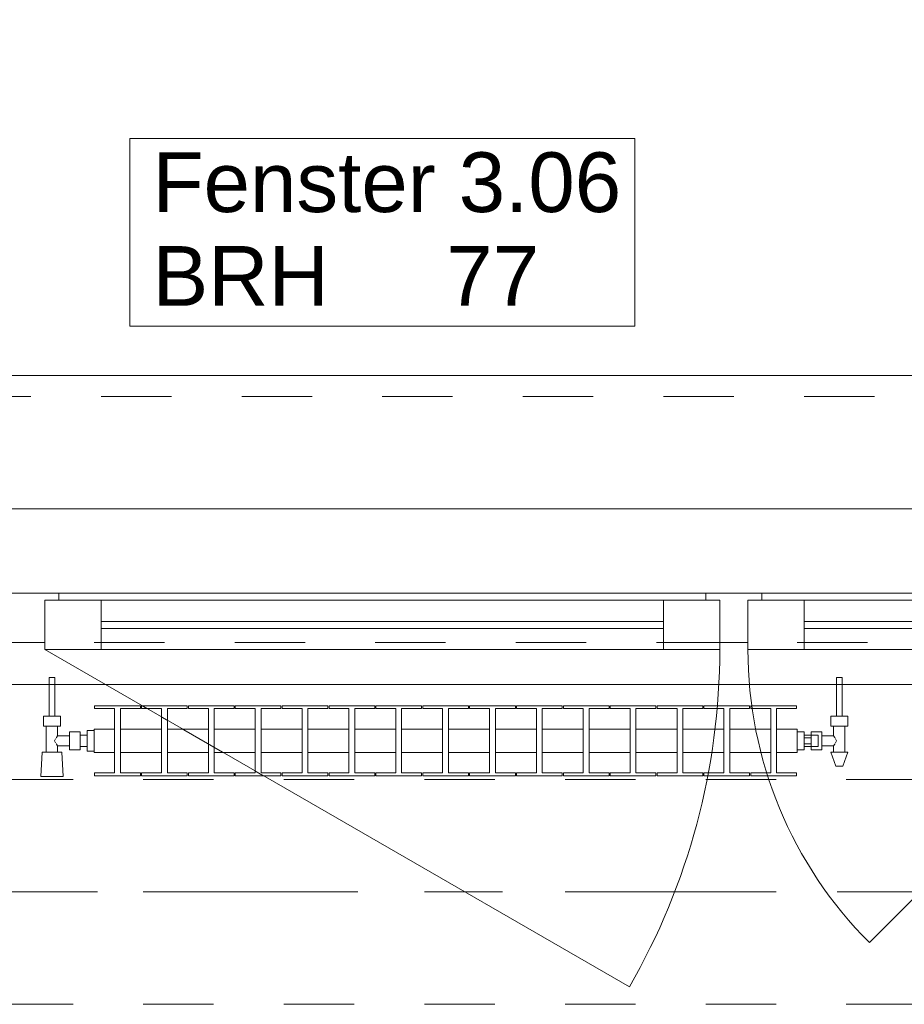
# Model space of a CAD drawing. Header units: metres. Extents: x -4 to 99, y -11 to 17.
# Tile 535 of 656: x 41.4 to 42.66, y 12.99 to 14.39. Entities that reach past the tile are written whole.
import ezdxf

# ---------------------------------------------------------------- set-up
doc = ezdxf.new("R2010")
doc.units = ezdxf.units.M
doc.header["$MEASUREMENT"] = 0
for name, pattern in [('Achse', [0.2, 0.1, -0.05, 0, -0.05]), ('Strichlinie doppelt', [0.546806, 0.264583, -0.105833, 0.070556, -0.105833]), ('Strichlinie eng', [0.115, 0.075, -0.04]), ('Untersicht', [0.1, 0.075, -0.025]), ('Wipeout_Contour', [1, 0, -1])]:
    doc.linetypes.add(name, pattern=pattern)
for name, color, linetype in [('152 - Bemaßung_ Beschriftung.Ausbau', 7, 'Continuous'), ('451 - Universal.Achsen Raster', 7, 'Continuous'), ('603 - Struktur.Bodenplatte_ Decke Roh', 7, 'Continuous'), ('604 - Struktur.Wand Aussen', 7, 'Continuous'), ('608 - Struktur.Träger', 7, 'Continuous'), ('650 - Abdeckung.Fußboden Aufbau', 7, 'Continuous'), ('801 - HKLSE.Heizung_ Klima_ Lüftung', 7, 'Continuous'), ('Neubau_653 - Abdeckung.TB Verkofferung', 7, 'Continuous')]:
    doc.layers.add(name, color=color, linetype=linetype)
doc.styles.add('ERSTELLTER_STIL_2', font='txt')
doc.dimstyles.new('ERSTELLTER_STIL__2', dxfattribs={"dimtxt": 0.1, "dimasz": 0.0532, "dimexe": 0.18, "dimexo": 0.0625, "dimgap": 0, "dimtad": 1, "dimtih": 1, "dimtoh": 1, "dimzin": 0, "dimdsep": 46, "dimtxsty": 'ERSTELLTER_STIL_2', "dimblk": 'ARROWHEAD_2', "dimblk1": 'ARROWHEAD_2', "dimblk2": 'ARROWHEAD_2', "dimcen": 0.09, "dimse1": 1, "dimse2": 1, "dimclrd": 7, "dimclre": 7, "dimclrt": 7, "dimazin": 0, "dimtfac": 1, "dimtdec": 4, "dimtmove": 0, "dimatfit": 3, "dimfxl": 1, "dimtolj": 1, "dimtzin": 0, "dimarcsym": 0})

# ---------------------------------------------------------------- blocks, each defined once
blk = doc.blocks.new('*D250')
at = {"layer": '152 - Bemaßung_ Beschriftung.Ausbau', "color": 7, "linetype": 'Continuous', "lineweight": 5}
for p, q in [((40.72, 14.8025), (40.72, 14.9075)), ((43.12, 14.8025), (43.12, 14.9075)), ((40.7402, 14.89), (40.6998, 14.82)), ((43.1402, 14.89), (43.0998, 14.82)), ((40.72, 14.855), (43.12, 14.855))]:
    blk.add_line(p, q, dxfattribs=at)
at = {"layer": '152 - Bemaßung_ Beschriftung.Ausbau', "color": 7, "lineweight": 5, "char_height": 0.1, "attachment_point": 7, "style": 'ERSTELLTER_STIL_2'}
for s, insert in [('\\A1;{\\pql;\\fArial|b0|i0|c0|p38;2,40}', (41.787, 14.875)), ('\\A1;{\\pql;\\fArial|b0|i0|c0|p38;2,01}', (41.787, 14.735))]:
    blk.add_mtext(s, dxfattribs=dict(at, insert=insert))
blk = doc.blocks.new('ARROWHEAD_2')
at = {"color": 0, "linetype": 'Continuous', "lineweight": 0}
for p, q in [((-0.378, -0.655), (0.378, 0.655)), ((0, 0), (-1, 0))]:
    blk.add_line(p, q, dxfattribs=at)
blk = doc.blocks.new('*D283')
at = {"layer": '152 - Bemaßung_ Beschriftung.Ausbau', "color": 7, "linetype": 'Continuous', "lineweight": 5}
for p, q in [((40.21, 15.3025), (40.21, 15.4075)), ((43.66, 15.3025), (43.66, 15.4075)), ((40.2302, 15.39), (40.1898, 15.32)), ((43.6802, 15.39), (43.6398, 15.32)), ((40.21, 15.355), (43.66, 15.355))]:
    blk.add_line(p, q, dxfattribs=at)
at = {"layer": '152 - Bemaßung_ Beschriftung.Ausbau', "color": 7, "lineweight": 5, "char_height": 0.1, "attachment_point": 7, "style": 'ERSTELLTER_STIL_2'}
for s, insert in [('\\A1;{\\pql;\\fArial|b0|i0|c0|p38;3,45}', (41.7261, 15.375)), ('\\A1;{\\pql;\\fArial|b0|i0|c0|p38;15}', (43.488, 15.375))]:
    blk.add_mtext(s, dxfattribs=dict(at, insert=insert))
blk = doc.blocks.new('*D322')
at = {"layer": '152 - Bemaßung_ Beschriftung.Ausbau', "color": 7, "linetype": 'Continuous', "lineweight": 5}
for p, q in [((40.28, 15.8025), (40.28, 15.9075)), ((43.58, 15.8025), (43.58, 15.9075)), ((40.3002, 15.89), (40.2598, 15.82)), ((43.6002, 15.89), (43.5598, 15.82)), ((40.28, 15.855), (43.58, 15.855))]:
    blk.add_line(p, q, dxfattribs=at)
at = {"layer": '152 - Bemaßung_ Beschriftung.Ausbau', "color": 7, "lineweight": 5, "insert": (41.797, 15.875), "char_height": 0.1, "attachment_point": 7, "style": 'ERSTELLTER_STIL_2'}
blk.add_mtext('\\A1;{\\pql;\\fArial|b0|i0|c0|p38;3,30}', dxfattribs=at)

msp = doc.modelspace()

# ---------------------------------------------------------------- linework, layer by layer
at = {"layer": '451 - Universal.Achsen Raster', "color": 160, "linetype": 'Strichlinie doppelt', "lineweight": 9, "true_color": 0x3232ff}
msp.add_line((64.935, 13.15), (-3.175, 13.15), dxfattribs=at)
at = {"layer": '603 - Struktur.Bodenplatte_ Decke Roh', "color": 7, "linetype": 'Continuous', "lineweight": 18, "flags": 128}
msp.add_lwpolyline([(62.275, 0.005), (62.275, 13.695), (50.78, 13.695), (50.78, 13.455), (50.78, 13), (50.84, 13), (50.84, 8.585), (49.03, 8.585), (49.03, 8.725), (47.41, 8.725), (47.41, 13), (47.48, 13), (47.48, 13.455), (47.48, 13.695), (14.78, 13.695)], dxfattribs=at)
at = {"layer": '604 - Struktur.Wand Aussen', "color": 7, "linetype": 'Continuous', "lineweight": 9}
for p, q in [((43.02, 13.885), (40.82, 13.885)), ((43.03, 13.495), (42.6128, 13.0778))]:
    msp.add_line(p, q, dxfattribs=at)
at = {"layer": '604 - Struktur.Wand Aussen', "color": 7, "linetype": 'Strichlinie eng', "lineweight": 9}
msp.add_line((43.02, 13.855), (40.82, 13.855), dxfattribs=at)
at = {"layer": '604 - Struktur.Wand Aussen', "color": 7, "linetype": 'Continuous', "lineweight": 13}
for p, q in [((41.38, 13.575), (41.42, 13.575)), ((41.42, 13.575), (41.46, 13.575)), ((41.46, 13.565), (41.44, 13.565)), ((41.44, 13.565), (41.44, 13.505)), ((41.44, 13.495), (41.44, 13.565)), ((41.44, 13.565), (41.52, 13.565)), ((41.46, 13.575), (42.38, 13.575)), ((41.46, 13.575), (41.46, 13.565)), ((41.52, 13.565), (42.32, 13.565)), ((41.52, 13.565), (41.52, 13.495)), ((42.32, 13.495), (42.32, 13.565)), ((42.32, 13.565), (42.4, 13.565)), ((42.38, 13.565), (42.38, 13.575)), ((42.38, 13.575), (42.42, 13.575)), ((42.4, 13.565), (42.38, 13.565)), ((42.4, 13.505), (42.4, 13.565)), ((42.4, 13.565), (42.4, 13.495)), ((42.42, 13.575), (42.46, 13.575)), ((42.46, 13.565), (42.44, 13.565)), ((42.44, 13.565), (42.44, 13.505)), ((42.44, 13.495), (42.44, 13.565)), ((42.44, 13.565), (42.52, 13.565)), ((42.46, 13.575), (43.01, 13.575)), ((42.46, 13.575), (42.46, 13.565)), ((42.52, 13.565), (42.95, 13.565)), ((42.52, 13.565), (42.52, 13.495)), ((41.52, 13.535), (42.32, 13.535)), ((42.32, 13.525), (41.52, 13.525)), ((42.52, 13.535), (42.95, 13.535)), ((42.95, 13.525), (42.52, 13.525)), ((41.42, 13.505), (41.4, 13.505)), ((41.44, 13.505), (41.42, 13.505)), ((41.52, 13.495), (41.44, 13.495)), ((42.32, 13.495), (41.52, 13.495)), ((42.4, 13.495), (42.32, 13.495)), ((42.42, 13.505), (42.4, 13.505)), ((42.44, 13.505), (42.42, 13.505)), ((42.52, 13.495), (42.44, 13.495)), ((42.95, 13.495), (42.52, 13.495))]:
    msp.add_line(p, q, dxfattribs=at)
at = {"layer": '604 - Struktur.Wand Aussen', "color": 7, "linetype": 'Continuous', "lineweight": 9, "flags": 128}
msp.add_lwpolyline([(41.5606, 13.955), (42.2794, 13.955), (42.2794, 14.0886), (42.2794, 14.2221), (41.5606, 14.2221), (41.5606, 14.0886)], close=True, dxfattribs=at)
at = {"layer": '608 - Struktur.Träger', "color": 7, "linetype": 'Achse', "lineweight": 9}
msp.add_line((14.78, 13.15), (47.48, 13.15), dxfattribs=at)
at = {"layer": '608 - Struktur.Träger', "color": 7, "linetype": 'Untersicht', "lineweight": 13}
msp.add_line((14.78, 12.99), (47.48, 12.99), dxfattribs=at)
at = {"layer": '650 - Abdeckung.Fußboden Aufbau', "color": 7, "linetype": 'Continuous', "lineweight": 13, "flags": 128}
msp.add_lwpolyline([(43.66, 8.2205), (43.66, 8.51), (43.66, 12.99), (43.57, 12.99), (43.57, 13.445), (40.29, 13.445), (40.29, 12.99), (40.21, 12.99), (40.21, 8.51)], dxfattribs=at)
at = {"layer": 'Neubau_653 - Abdeckung.TB Verkofferung', "color": 1, "linetype": 'Untersicht', "lineweight": 9}
msp.add_line((15.11, 13.505), (47.24, 13.505), dxfattribs=at)

# ---------------------------------------------------------------- texts
at = {"layer": '604 - Struktur.Wand Aussen', "color": 7, "lineweight": 9, "char_height": 0.085, "style": 'ERSTELLTER_STIL_2'}
for s, insert, attachment_point in [('\\A1;{\\pql;\\pt0;\\fArial|b0|i0|c0|p38;Fenster 3.06}', (41.5932, 14.1163), 7), ('\\A1;{\\pql;\\pt0;\\fArial|b0|i0|c0|p38;}', (42.1399, 14.0886), 1), ('\\A1;{\\pql;\\pt0;\\fArial|b0|i0|c0|p38;BRH}', (41.5932, 14.0691), 1), ('\\A1;{\\pql;\\pt0,0.05;\\fArial|b0|i0|c0|p38;77\\fArial|b0|i0|c0|p38;\\A1{\\H.66x;\\S^  ;}\\fArial|b0|i0|c0|p38;\\fArial|b0|i0|c0|p38;\\A1{\\H.66x;\\S^  ;}}', (42.0109, 14.0691), 1)]:
    msp.add_mtext(s, dxfattribs=dict(at, insert=insert, attachment_point=attachment_point))

# ---------------------------------------------------------------- dimensions: what is measured, and where the dimension line sits
at = {"layer": '152 - Bemaßung_ Beschriftung.Ausbau', "color": 7, "linetype": 'Continuous', "lineweight": 5}
dim = msp.add_linear_dim(base=(43.12, 14.855), p1=(40.72, 13.575), p2=(43.12, 13.575), dimstyle='ERSTELLTER_STIL__2', dxfattribs=at)
dim.commit()
dim.dimension.update_dxf_attribs({"geometry": '*D250', "text_midpoint": (41.9169, 14.925), "dimtype": 160})

# ---------------------------------------------------------------- next in the draw order: wipeouts: each hides what was drawn before it
at = {"color": 254, "linetype": 'Wipeout_Contour', "lineweight": 0, "ltscale": 10757.18571}
msp.add_wipeout([(41.51, 13.3817), (41.51, 13.3483), (41.5392, 13.3483), (41.5392, 13.3192), (41.5108, 13.3192), (41.5108, 13.315), (41.5758, 13.315), (41.5758, 13.3192), (41.5475, 13.3192), (41.5475, 13.3483), (41.6058, 13.3483), (41.6058, 13.3192), (41.5775, 13.3192), (41.5775, 13.315), (41.6425, 13.315), (41.6425, 13.3192), (41.6142, 13.3192), (41.6142, 13.3483), (41.6725, 13.3483), (41.6725, 13.3192), (41.6442, 13.3192), (41.6442, 13.315), (41.7092, 13.315), (41.7092, 13.3192), (41.6808, 13.3192), (41.6808, 13.3483), (41.7392, 13.3483), (41.7392, 13.3192), (41.7108, 13.3192), (41.7108, 13.315), (41.7758, 13.315), (41.7758, 13.3192), (41.7475, 13.3192), (41.7475, 13.3483), (41.8058, 13.3483), (41.8058, 13.3192), (41.7775, 13.3192), (41.7775, 13.315), (41.8425, 13.315), (41.8425, 13.3192), (41.8142, 13.3192), (41.8142, 13.3483), (41.8725, 13.3483), (41.8725, 13.3192), (41.8442, 13.3192), (41.8442, 13.315), (41.9092, 13.315), (41.9092, 13.3192), (41.8808, 13.3192), (41.8808, 13.3483), (41.9392, 13.3483), (41.9392, 13.3192), (41.9108, 13.3192), (41.9108, 13.315), (41.9758, 13.315), (41.9758, 13.3192), (41.9475, 13.3192), (41.9475, 13.3483), (42.0058, 13.3483), (42.0058, 13.3192), (41.9775, 13.3192), (41.9775, 13.315), (42.0425, 13.315), (42.0425, 13.3192), (42.0142, 13.3192), (42.0142, 13.3483), (42.0725, 13.3483), (42.0725, 13.3192), (42.0442, 13.3192), (42.0442, 13.315), (42.1092, 13.315), (42.1092, 13.3192), (42.0808, 13.3192), (42.0808, 13.3483), (42.1392, 13.3483), (42.1392, 13.3192), (42.1108, 13.3192), (42.1108, 13.315), (42.1758, 13.315), (42.1758, 13.3192), (42.1475, 13.3192), (42.1475, 13.3483), (42.2058, 13.3483), (42.2058, 13.3192), (42.1775, 13.3192), (42.1775, 13.315), (42.2425, 13.315), (42.2425, 13.3192), (42.2142, 13.3192), (42.2142, 13.3483), (42.2725, 13.3483), (42.2725, 13.3192), (42.2442, 13.3192), (42.2442, 13.315), (42.3092, 13.315), (42.3092, 13.3192), (42.2808, 13.3192), (42.2808, 13.3483), (42.3392, 13.3483), (42.3392, 13.3192), (42.3108, 13.3192), (42.3108, 13.315), (42.3758, 13.315), (42.3758, 13.3192), (42.3475, 13.3192), (42.3475, 13.3483), (42.4058, 13.3483), (42.4058, 13.3192), (42.3775, 13.3192), (42.3775, 13.315), (42.4425, 13.315), (42.4425, 13.3192), (42.4142, 13.3192), (42.4142, 13.3483), (42.4725, 13.3483), (42.4725, 13.3192), (42.4442, 13.3192), (42.4442, 13.315), (42.5092, 13.315), (42.5092, 13.3192), (42.4808, 13.3192), (42.4808, 13.3483), (42.51, 13.3483), (42.51, 13.3817), (42.4808, 13.3817), (42.4808, 13.4108), (42.5092, 13.4108), (42.5092, 13.415), (42.4442, 13.415), (42.4442, 13.4108), (42.4725, 13.4108), (42.4725, 13.3817), (42.4142, 13.3817), (42.4142, 13.4108), (42.4425, 13.4108), (42.4425, 13.415), (42.3775, 13.415), (42.3775, 13.4108), (42.4058, 13.4108), (42.4058, 13.3817), (42.3475, 13.3817), (42.3475, 13.4108), (42.3758, 13.4108), (42.3758, 13.415), (42.3108, 13.415), (42.3108, 13.4108), (42.3392, 13.4108), (42.3392, 13.3817), (42.2808, 13.3817), (42.2808, 13.4108), (42.3092, 13.4108), (42.3092, 13.415), (42.2442, 13.415), (42.2442, 13.4108), (42.2725, 13.4108), (42.2725, 13.3817), (42.2142, 13.3817), (42.2142, 13.4108), (42.2425, 13.4108), (42.2425, 13.415), (42.1775, 13.415), (42.1775, 13.4108), (42.2058, 13.4108), (42.2058, 13.3817), (42.1475, 13.3817), (42.1475, 13.4108), (42.1758, 13.4108), (42.1758, 13.415), (42.1108, 13.415), (42.1108, 13.4108), (42.1392, 13.4108), (42.1392, 13.3817), (42.0808, 13.3817), (42.0808, 13.4108), (42.1092, 13.4108), (42.1092, 13.415), (42.0442, 13.415), (42.0442, 13.4108), (42.0725, 13.4108), (42.0725, 13.3817), (42.0142, 13.3817), (42.0142, 13.4108), (42.0425, 13.4108), (42.0425, 13.415), (41.9775, 13.415), (41.9775, 13.4108), (42.0058, 13.4108), (42.0058, 13.3817), (41.9475, 13.3817), (41.9475, 13.4108), (41.9758, 13.4108), (41.9758, 13.415), (41.9108, 13.415), (41.9108, 13.4108), (41.9392, 13.4108), (41.9392, 13.3817), (41.8808, 13.3817), (41.8808, 13.4108), (41.9092, 13.4108), (41.9092, 13.415), (41.8442, 13.415), (41.8442, 13.4108), (41.8725, 13.4108), (41.8725, 13.3817), (41.8142, 13.3817), (41.8142, 13.4108), (41.8425, 13.4108), (41.8425, 13.415), (41.7775, 13.415), (41.7775, 13.4108), (41.8058, 13.4108), (41.8058, 13.3817), (41.7475, 13.3817), (41.7475, 13.4108), (41.7758, 13.4108), (41.7758, 13.415), (41.7108, 13.415), (41.7108, 13.4108), (41.7392, 13.4108), (41.7392, 13.3817), (41.6808, 13.3817), (41.6808, 13.4108), (41.7092, 13.4108), (41.7092, 13.415), (41.6442, 13.415), (41.6442, 13.4108), (41.6725, 13.4108), (41.6725, 13.3817), (41.6142, 13.3817), (41.6142, 13.4108), (41.6425, 13.4108), (41.6425, 13.415), (41.5775, 13.415), (41.5775, 13.4108), (41.6058, 13.4108), (41.6058, 13.3817), (41.5475, 13.3817), (41.5475, 13.4108), (41.5758, 13.4108), (41.5758, 13.415), (41.5108, 13.415), (41.5108, 13.4108), (41.5392, 13.4108), (41.5392, 13.3817)], dxfattribs=at).dxf.layer = '801 - HKLSE.Heizung_ Klima_ Lüftung'

# ---------------------------------------------------------------- next in the draw order: linework, layer by layer
at = {"layer": '604 - Struktur.Wand Aussen', "color": 7, "linetype": 'Continuous', "lineweight": 9}
msp.add_arc((41.44, 13.495), 0.96, 330, 0, dxfattribs=at)
at = {"layer": '801 - HKLSE.Heizung_ Klima_ Lüftung', "color": 7, "linetype": 'Continuous', "lineweight": 5}
for p, q in [((41.5392, 13.4108), (41.5392, 13.3192)), ((41.5475, 13.3192), (41.5475, 13.4108)), ((41.5475, 13.4108), (41.5758, 13.4108)), ((41.5758, 13.4108), (41.5758, 13.415)), ((41.5775, 13.415), (41.5775, 13.4108)), ((41.6425, 13.415), (41.5775, 13.415)), ((41.5775, 13.415), (41.5775, 13.4108)), ((41.5775, 13.4108), (41.6058, 13.4108)), ((41.6058, 13.4108), (41.6058, 13.3192)), ((41.6142, 13.3192), (41.6142, 13.4108)), ((41.6142, 13.4108), (41.6425, 13.4108)), ((41.6425, 13.4108), (41.6425, 13.415)), ((41.6425, 13.4108), (41.6425, 13.415)), ((41.7092, 13.415), (41.6442, 13.415)), ((41.6442, 13.415), (41.6442, 13.4108)), ((41.6442, 13.4108), (41.6725, 13.4108)), ((41.6725, 13.4108), (41.6725, 13.3192)), ((41.6808, 13.3192), (41.6808, 13.4108)), ((41.6808, 13.4108), (41.7092, 13.4108)), ((41.7092, 13.4108), (41.7092, 13.415)), ((41.7092, 13.4108), (41.7092, 13.415)), ((41.7758, 13.415), (41.7108, 13.415)), ((41.7108, 13.415), (41.7108, 13.4108)), ((41.7108, 13.4108), (41.7392, 13.4108)), ((41.7392, 13.4108), (41.7392, 13.3192)), ((41.7475, 13.3192), (41.7475, 13.4108)), ((41.7475, 13.4108), (41.7758, 13.4108)), ((41.7758, 13.4108), (41.7758, 13.415)), ((41.7775, 13.415), (41.7775, 13.4108)), ((41.8425, 13.415), (41.7775, 13.415)), ((41.7775, 13.415), (41.7775, 13.4108)), ((41.7775, 13.4108), (41.8058, 13.4108)), ((41.8058, 13.4108), (41.8058, 13.3192)), ((41.8142, 13.3192), (41.8142, 13.4108)), ((41.8142, 13.4108), (41.8425, 13.4108)), ((41.8425, 13.4108), (41.8425, 13.415)), ((41.8425, 13.4108), (41.8425, 13.415)), ((41.9092, 13.415), (41.8442, 13.415)), ((41.8442, 13.415), (41.8442, 13.4108)), ((41.8442, 13.4108), (41.8725, 13.4108)), ((41.8725, 13.4108), (41.8725, 13.3192)), ((41.8808, 13.3192), (41.8808, 13.4108)), ((41.8808, 13.4108), (41.9092, 13.4108)), ((41.9092, 13.4108), (41.9092, 13.415)), ((41.9108, 13.415), (41.9108, 13.4108)), ((41.9758, 13.415), (41.9108, 13.415)), ((41.9108, 13.415), (41.9108, 13.4108)), ((41.9108, 13.4108), (41.9392, 13.4108)), ((41.9392, 13.4108), (41.9392, 13.3192)), ((41.9475, 13.3192), (41.9475, 13.4108)), ((41.9475, 13.4108), (41.9758, 13.4108)), ((41.9758, 13.4108), (41.9758, 13.415)), ((42.0425, 13.415), (41.9775, 13.415)), ((41.9775, 13.415), (41.9775, 13.4108)), ((41.9775, 13.4108), (42.0058, 13.4108)), ((42.0058, 13.4108), (42.0058, 13.3192)), ((42.0142, 13.3192), (42.0142, 13.4108)), ((42.0142, 13.4108), (42.0425, 13.4108)), ((42.0425, 13.4108), (42.0425, 13.415)), ((42.0425, 13.4108), (42.0425, 13.415)), ((42.1092, 13.415), (42.0442, 13.415)), ((42.0442, 13.415), (42.0442, 13.4108)), ((42.0442, 13.4108), (42.0725, 13.4108)), ((42.0725, 13.4108), (42.0725, 13.3192)), ((42.0808, 13.3192), (42.0808, 13.4108)), ((42.0808, 13.4108), (42.1092, 13.4108)), ((42.1092, 13.4108), (42.1092, 13.415)), ((42.1092, 13.4108), (42.1092, 13.415)), ((42.1108, 13.415), (42.1108, 13.4108)), ((42.1758, 13.415), (42.1108, 13.415)), ((42.1108, 13.415), (42.1108, 13.4108)), ((42.1108, 13.4108), (42.1392, 13.4108)), ((42.1392, 13.4108), (42.1392, 13.3192)), ((42.1475, 13.3192), (42.1475, 13.4108)), ((42.1475, 13.4108), (42.1758, 13.4108)), ((42.1758, 13.4108), (42.1758, 13.415)), ((42.2425, 13.415), (42.1775, 13.415)), ((42.1775, 13.415), (42.1775, 13.4108)), ((42.1775, 13.4108), (42.2058, 13.4108)), ((42.2058, 13.4108), (42.2058, 13.3192)), ((42.2142, 13.3192), (42.2142, 13.4108)), ((42.2142, 13.4108), (42.2425, 13.4108)), ((42.2425, 13.4108), (42.2425, 13.415)), ((42.3092, 13.415), (42.2442, 13.415)), ((42.2442, 13.415), (42.2442, 13.4108)), ((42.2442, 13.4108), (42.2725, 13.4108)), ((42.2725, 13.4108), (42.2725, 13.3192)), ((42.2808, 13.3192), (42.2808, 13.4108)), ((42.2808, 13.4108), (42.3092, 13.4108)), ((42.3092, 13.4108), (42.3092, 13.415)), ((42.3092, 13.4108), (42.3092, 13.415)), ((42.3108, 13.415), (42.3108, 13.4108)), ((42.3758, 13.415), (42.3108, 13.415)), ((42.3108, 13.415), (42.3108, 13.4108)), ((42.3108, 13.4108), (42.3392, 13.4108)), ((42.3392, 13.4108), (42.3392, 13.3192)), ((42.3475, 13.3192), (42.3475, 13.4108)), ((42.3475, 13.4108), (42.3758, 13.4108)), ((42.3758, 13.4108), (42.3758, 13.415)), ((42.3775, 13.415), (42.3775, 13.4108)), ((42.4425, 13.415), (42.3775, 13.415)), ((42.3775, 13.415), (42.3775, 13.4108)), ((42.3775, 13.4108), (42.4058, 13.4108)), ((42.4058, 13.4108), (42.4058, 13.3192)), ((42.4142, 13.3192), (42.4142, 13.4108)), ((42.4142, 13.4108), (42.4425, 13.4108)), ((42.4425, 13.4108), (42.4425, 13.415)), ((42.4425, 13.4108), (42.4425, 13.415)), ((42.4442, 13.415), (42.4442, 13.4108)), ((42.4442, 13.415), (42.4442, 13.4108)), ((42.4442, 13.4108), (42.4725, 13.4108)), ((42.4725, 13.4108), (42.4725, 13.3192)), ((42.4808, 13.3192), (42.4808, 13.4108)), ((41.5475, 13.3817), (41.6058, 13.3817)), ((41.6142, 13.3817), (41.6725, 13.3817)), ((41.6808, 13.3817), (41.7392, 13.3817)), ((41.7475, 13.3817), (41.8058, 13.3817)), ((41.8142, 13.3817), (41.8725, 13.3817)), ((41.8808, 13.3817), (41.9392, 13.3817)), ((41.9475, 13.3817), (42.0058, 13.3817)), ((42.0142, 13.3817), (42.0725, 13.3817)), ((42.0808, 13.3817), (42.1392, 13.3817)), ((42.1475, 13.3817), (42.2058, 13.3817)), ((42.2142, 13.3817), (42.2725, 13.3817)), ((42.2808, 13.3817), (42.3392, 13.3817)), ((42.3475, 13.3817), (42.4058, 13.3817)), ((42.4142, 13.3817), (42.4725, 13.3817)), ((41.5475, 13.3483), (41.6058, 13.3483)), ((41.6142, 13.3483), (41.6725, 13.3483)), ((41.6808, 13.3483), (41.7392, 13.3483)), ((41.7475, 13.3483), (41.8058, 13.3483)), ((41.8142, 13.3483), (41.8725, 13.3483)), ((41.8808, 13.3483), (41.9392, 13.3483)), ((41.9475, 13.3483), (42.0058, 13.3483)), ((42.0142, 13.3483), (42.0725, 13.3483)), ((42.0808, 13.3483), (42.1392, 13.3483)), ((42.1475, 13.3483), (42.2058, 13.3483)), ((42.2142, 13.3483), (42.2725, 13.3483)), ((42.2808, 13.3483), (42.3392, 13.3483)), ((42.3475, 13.3483), (42.4058, 13.3483)), ((42.4142, 13.3483), (42.4725, 13.3483)), ((41.5758, 13.3192), (41.5475, 13.3192)), ((41.5758, 13.315), (41.5758, 13.3192)), ((41.5775, 13.3192), (41.5775, 13.315)), ((41.6058, 13.3192), (41.5775, 13.3192)), ((41.5775, 13.3192), (41.5775, 13.315)), ((41.5775, 13.315), (41.6425, 13.315)), ((41.5775, 13.315), (41.6425, 13.315)), ((41.6425, 13.3192), (41.6142, 13.3192)), ((41.6425, 13.315), (41.6425, 13.3192)), ((41.6425, 13.315), (41.6425, 13.3192)), ((41.6725, 13.3192), (41.6442, 13.3192)), ((41.6442, 13.3192), (41.6442, 13.315)), ((41.6442, 13.315), (41.7092, 13.315)), ((41.6442, 13.315), (41.7092, 13.315)), ((41.7092, 13.3192), (41.6808, 13.3192)), ((41.7092, 13.315), (41.7092, 13.3192)), ((41.7092, 13.315), (41.7092, 13.3192)), ((41.7392, 13.3192), (41.7108, 13.3192)), ((41.7108, 13.3192), (41.7108, 13.315)), ((41.7108, 13.315), (41.7758, 13.315)), ((41.7108, 13.315), (41.7758, 13.315)), ((41.7758, 13.3192), (41.7475, 13.3192)), ((41.7758, 13.315), (41.7758, 13.3192)), ((41.7775, 13.3192), (41.7775, 13.315)), ((41.8058, 13.3192), (41.7775, 13.3192)), ((41.7775, 13.3192), (41.7775, 13.315)), ((41.7775, 13.315), (41.8425, 13.315)), ((41.7775, 13.315), (41.8425, 13.315)), ((41.8425, 13.3192), (41.8142, 13.3192)), ((41.8425, 13.315), (41.8425, 13.3192)), ((41.8425, 13.315), (41.8425, 13.3192)), ((41.8725, 13.3192), (41.8442, 13.3192)), ((41.8442, 13.3192), (41.8442, 13.315)), ((41.8442, 13.315), (41.9092, 13.315)), ((41.8442, 13.315), (41.9092, 13.315)), ((41.9092, 13.3192), (41.8808, 13.3192)), ((41.9092, 13.315), (41.9092, 13.3192)), ((41.9108, 13.3192), (41.9108, 13.315)), ((41.9392, 13.3192), (41.9108, 13.3192)), ((41.9108, 13.3192), (41.9108, 13.315)), ((41.9108, 13.315), (41.9758, 13.315)), ((41.9108, 13.315), (41.9758, 13.315)), ((41.9758, 13.3192), (41.9475, 13.3192)), ((41.9758, 13.315), (41.9758, 13.3192)), ((42.0058, 13.3192), (41.9775, 13.3192)), ((41.9775, 13.3192), (41.9775, 13.315)), ((41.9775, 13.315), (42.0425, 13.315)), ((41.9775, 13.315), (42.0425, 13.315)), ((42.0425, 13.3192), (42.0142, 13.3192)), ((42.0425, 13.315), (42.0425, 13.3192)), ((42.0425, 13.315), (42.0425, 13.3192)), ((42.0725, 13.3192), (42.0442, 13.3192)), ((42.0442, 13.3192), (42.0442, 13.315)), ((42.0442, 13.315), (42.1092, 13.315)), ((42.0442, 13.315), (42.1092, 13.315)), ((42.1092, 13.3192), (42.0808, 13.3192)), ((42.1092, 13.315), (42.1092, 13.3192)), ((42.1092, 13.315), (42.1092, 13.3192)), ((42.1108, 13.3192), (42.1108, 13.315)), ((42.1392, 13.3192), (42.1108, 13.3192)), ((42.1108, 13.3192), (42.1108, 13.315)), ((42.1108, 13.315), (42.1758, 13.315)), ((42.1108, 13.315), (42.1758, 13.315)), ((42.1758, 13.3192), (42.1475, 13.3192)), ((42.1758, 13.315), (42.1758, 13.3192)), ((42.2058, 13.3192), (42.1775, 13.3192)), ((42.1775, 13.3192), (42.1775, 13.315)), ((42.1775, 13.315), (42.2425, 13.315)), ((42.1775, 13.315), (42.2425, 13.315)), ((42.2425, 13.3192), (42.2142, 13.3192)), ((42.2425, 13.315), (42.2425, 13.3192)), ((42.2725, 13.3192), (42.2442, 13.3192)), ((42.2442, 13.3192), (42.2442, 13.315)), ((42.2442, 13.315), (42.3092, 13.315)), ((42.2442, 13.315), (42.3092, 13.315)), ((42.3092, 13.3192), (42.2808, 13.3192)), ((42.3092, 13.315), (42.3092, 13.3192)), ((42.3092, 13.315), (42.3092, 13.3192)), ((42.3108, 13.3192), (42.3108, 13.315)), ((42.3392, 13.3192), (42.3108, 13.3192)), ((42.3108, 13.3192), (42.3108, 13.315)), ((42.3108, 13.315), (42.3758, 13.315)), ((42.3108, 13.315), (42.3758, 13.315)), ((42.3758, 13.3192), (42.3475, 13.3192)), ((42.3758, 13.315), (42.3758, 13.3192)), ((42.3775, 13.3192), (42.3775, 13.315)), ((42.4058, 13.3192), (42.3775, 13.3192)), ((42.3775, 13.3192), (42.3775, 13.315)), ((42.3775, 13.315), (42.4425, 13.315)), ((42.3775, 13.315), (42.4425, 13.315)), ((42.4425, 13.3192), (42.4142, 13.3192)), ((42.4425, 13.315), (42.4425, 13.3192)), ((42.4425, 13.315), (42.4425, 13.3192)), ((42.4442, 13.3192), (42.4442, 13.315)), ((42.4725, 13.3192), (42.4442, 13.3192)), ((42.4442, 13.3192), (42.4442, 13.315)), ((42.4442, 13.315), (42.5092, 13.315)), ((42.4442, 13.315), (42.5092, 13.315)), ((42.5092, 13.3192), (42.4808, 13.3192)), ((42.5092, 13.315), (42.5092, 13.3192))]:
    msp.add_line(p, q, dxfattribs=at)

# ---------------------------------------------------------------- next in the draw order: wipeouts: each hides what was drawn before it
at = {"color": 254, "linetype": 'Wipeout_Contour', "lineweight": 0, "ltscale": 1394.819174}
msp.add_wipeout([(41.51, 13.3503), (41.51, 13.3797), (41.5, 13.3797), (41.5, 13.373), (41.49, 13.373), (41.49, 13.378), (41.475, 13.378), (41.475, 13.372), (41.458, 13.372), (41.458, 13.386), (41.462, 13.386), (41.462, 13.4), (41.454, 13.4), (41.454, 13.455), (41.446, 13.455), (41.446, 13.4), (41.438, 13.4), (41.438, 13.386), (41.442, 13.386), (41.442, 13.349), (41.436, 13.349), (41.434, 13.314), (41.466, 13.314), (41.464, 13.349), (41.458, 13.349), (41.458, 13.358), (41.475, 13.358), (41.475, 13.352), (41.49, 13.352), (41.49, 13.357), (41.5, 13.357), (41.5, 13.3503)], dxfattribs=at).dxf.layer = '801 - HKLSE.Heizung_ Klima_ Lüftung'
at = {"color": 254, "linetype": 'Wipeout_Contour', "lineweight": 0, "ltscale": 1423.644055}
msp.add_wipeout([(42.51, 13.352), (42.52, 13.352), (42.52, 13.357), (42.53, 13.357), (42.53, 13.352), (42.545, 13.352), (42.545, 13.358), (42.562, 13.358), (42.562, 13.349), (42.558, 13.349), (42.565, 13.329), (42.575, 13.329), (42.582, 13.349), (42.578, 13.349), (42.578, 13.386), (42.582, 13.386), (42.582, 13.4), (42.574, 13.4), (42.574, 13.455), (42.566, 13.455), (42.566, 13.4), (42.558, 13.4), (42.558, 13.386), (42.562, 13.386), (42.562, 13.372), (42.545, 13.372), (42.545, 13.378), (42.53, 13.378), (42.53, 13.373), (42.52, 13.373), (42.52, 13.378), (42.51, 13.378)], dxfattribs=at).dxf.layer = '801 - HKLSE.Heizung_ Klima_ Lüftung'

# ---------------------------------------------------------------- next in the draw order: linework, layer by layer
at = {"layer": '604 - Struktur.Wand Aussen', "color": 7, "linetype": 'Continuous', "lineweight": 9}
for p, q in [((41.44, 13.495), (42.2714, 13.015)), ((43.11, 13.445), (40.73, 13.445))]:
    msp.add_line(p, q, dxfattribs=at)
at = {"layer": '604 - Struktur.Wand Aussen', "color": 7, "linetype": 'Strichlinie eng', "lineweight": 9}
msp.add_line((43.11, 13.445), (40.73, 13.445), dxfattribs=at)
at = {"layer": '604 - Struktur.Wand Aussen', "color": 7, "linetype": 'Continuous', "lineweight": 9}
msp.add_arc((43.03, 13.495), 0.59, 180, 225, dxfattribs=at)
at = {"layer": '608 - Struktur.Träger', "color": 7, "linetype": 'Untersicht', "lineweight": 13}
msp.add_line((14.78, 13.31), (47.48, 13.31), dxfattribs=at)
at = {"layer": '801 - HKLSE.Heizung_ Klima_ Lüftung', "color": 7, "linetype": 'Continuous', "lineweight": 5}
for p, q in [((41.4472, 13.455), (41.446, 13.455)), ((41.446, 13.455), (41.446, 13.4)), ((41.45, 13.455), (41.4472, 13.455)), ((41.4528, 13.455), (41.45, 13.455)), ((41.454, 13.455), (41.4528, 13.455)), ((41.454, 13.455), (41.454, 13.4)), ((42.566, 13.455), (42.5672, 13.455)), ((42.566, 13.455), (42.566, 13.4)), ((42.5672, 13.455), (42.57, 13.455)), ((42.57, 13.455), (42.5728, 13.455)), ((42.5728, 13.455), (42.574, 13.455)), ((42.574, 13.455), (42.574, 13.4)), ((41.5108, 13.415), (41.5108, 13.4108)), ((41.5758, 13.415), (41.5108, 13.415)), ((41.5108, 13.415), (41.5108, 13.4108)), ((41.5108, 13.4108), (41.5392, 13.4108)), ((42.5092, 13.415), (42.4442, 13.415)), ((42.4808, 13.4108), (42.5092, 13.4108)), ((42.5092, 13.4108), (42.5092, 13.415)), ((41.444, 13.4), (41.438, 13.4)), ((41.438, 13.4), (41.438, 13.386)), ((41.456, 13.4), (41.444, 13.4)), ((41.4472, 13.4), (41.446, 13.4)), ((41.45, 13.4), (41.4472, 13.4)), ((41.4528, 13.4), (41.45, 13.4)), ((41.454, 13.4), (41.4528, 13.4)), ((41.462, 13.4), (41.456, 13.4)), ((41.462, 13.4), (41.462, 13.386)), ((42.558, 13.4), (42.564, 13.4)), ((42.558, 13.4), (42.558, 13.386)), ((42.564, 13.4), (42.576, 13.4)), ((42.566, 13.4), (42.5672, 13.4)), ((42.5672, 13.4), (42.57, 13.4)), ((42.57, 13.4), (42.5728, 13.4)), ((42.5728, 13.4), (42.574, 13.4)), ((42.576, 13.4), (42.582, 13.4)), ((42.582, 13.4), (42.582, 13.386)), ((41.444, 13.386), (41.438, 13.386)), ((41.442, 13.386), (41.442, 13.349)), ((41.456, 13.386), (41.444, 13.386)), ((41.462, 13.386), (41.456, 13.386)), ((41.458, 13.386), (41.458, 13.372)), ((42.558, 13.386), (42.564, 13.386)), ((42.562, 13.386), (42.562, 13.372)), ((42.564, 13.386), (42.576, 13.386)), ((42.576, 13.386), (42.582, 13.386)), ((42.578, 13.386), (42.578, 13.349)), ((41.4563, 13.3699), (41.4558, 13.3689)), ((41.458, 13.372), (41.4563, 13.3699)), ((41.458, 13.372), (41.475, 13.372)), ((41.475, 13.378), (41.475, 13.3715)), ((41.475, 13.378), (41.49, 13.378)), ((41.475, 13.3715), (41.475, 13.3585)), ((41.49, 13.378), (41.49, 13.3715)), ((41.49, 13.373), (41.5, 13.373)), ((41.49, 13.3715), (41.49, 13.3585)), ((41.5, 13.3797), (41.5, 13.365)), ((41.5, 13.3797), (41.51, 13.3797)), ((41.5, 13.3797), (41.5, 13.365)), ((41.5, 13.3797), (41.51, 13.3797)), ((41.5, 13.373), (41.5, 13.3707)), ((41.5, 13.3707), (41.5, 13.365)), ((41.51, 13.3817), (41.51, 13.3768)), ((41.51, 13.3817), (41.5392, 13.3817)), ((41.51, 13.3768), (41.51, 13.365)), ((42.4808, 13.3817), (42.51, 13.3817)), ((42.51, 13.3817), (42.51, 13.3768)), ((42.51, 13.378), (42.52, 13.378)), ((42.51, 13.3768), (42.51, 13.365)), ((42.52, 13.378), (42.52, 13.365)), ((42.53, 13.373), (42.52, 13.373)), ((42.52, 13.3693), (42.53, 13.3693)), ((42.53, 13.373), (42.53, 13.378)), ((42.53, 13.378), (42.53, 13.3715)), ((42.545, 13.378), (42.53, 13.378)), ((42.53, 13.373), (42.53, 13.3707)), ((42.53, 13.373), (42.54, 13.373)), ((42.53, 13.373), (42.53, 13.3707)), ((42.53, 13.3715), (42.53, 13.3693)), ((42.53, 13.3707), (42.53, 13.365)), ((42.53, 13.3707), (42.53, 13.3693)), ((42.53, 13.3693), (42.53, 13.365)), ((42.54, 13.373), (42.54, 13.3707)), ((42.54, 13.3707), (42.54, 13.365)), ((42.545, 13.378), (42.545, 13.3715)), ((42.562, 13.372), (42.545, 13.372)), ((42.545, 13.3715), (42.545, 13.3585)), ((42.562, 13.372), (42.5637, 13.3699)), ((42.5637, 13.3699), (42.5642, 13.3689)), ((41.4553, 13.3679), (41.4539, 13.365)), ((41.4539, 13.365), (41.4553, 13.3621)), ((41.4558, 13.3611), (41.4563, 13.3601)), ((41.4563, 13.3601), (41.458, 13.358)), ((41.458, 13.358), (41.458, 13.349)), ((41.458, 13.358), (41.475, 13.358)), ((41.475, 13.3585), (41.475, 13.352)), ((41.49, 13.3585), (41.49, 13.352)), ((41.49, 13.357), (41.5, 13.357)), ((41.5, 13.365), (41.5, 13.3503)), ((41.5, 13.365), (41.5, 13.3503)), ((41.5, 13.365), (41.5, 13.3593)), ((41.5, 13.3593), (41.5, 13.357)), ((41.51, 13.365), (41.51, 13.3532)), ((42.51, 13.365), (42.51, 13.3532)), ((42.52, 13.365), (42.52, 13.352)), ((42.52, 13.3607), (42.53, 13.3607)), ((42.53, 13.357), (42.52, 13.357)), ((42.53, 13.365), (42.53, 13.3607)), ((42.53, 13.365), (42.53, 13.3593)), ((42.53, 13.3607), (42.53, 13.3585)), ((42.53, 13.3607), (42.53, 13.3593)), ((42.53, 13.3593), (42.53, 13.357)), ((42.53, 13.3593), (42.53, 13.357)), ((42.53, 13.3585), (42.53, 13.352)), ((42.53, 13.357), (42.54, 13.357)), ((42.53, 13.352), (42.53, 13.357)), ((42.54, 13.365), (42.54, 13.3593)), ((42.54, 13.3593), (42.54, 13.357)), ((42.545, 13.3585), (42.545, 13.352)), ((42.562, 13.358), (42.545, 13.358)), ((42.5637, 13.3601), (42.562, 13.358)), ((42.562, 13.358), (42.562, 13.349)), ((42.5642, 13.3611), (42.5637, 13.3601)), ((42.5647, 13.3679), (42.5661, 13.365)), ((42.5661, 13.365), (42.5647, 13.3621)), ((41.436, 13.349), (41.434, 13.314)), ((41.4401, 13.349), (41.436, 13.349)), ((41.45, 13.349), (41.4401, 13.349)), ((41.4599, 13.349), (41.45, 13.349)), ((41.464, 13.349), (41.4599, 13.349)), ((41.464, 13.349), (41.466, 13.314)), ((41.475, 13.352), (41.49, 13.352)), ((41.5, 13.3503), (41.51, 13.3503)), ((41.5, 13.3503), (41.51, 13.3503)), ((41.5, 13.3503), (41.51, 13.3503)), ((41.5, 13.3503), (41.51, 13.3503)), ((41.51, 13.3532), (41.51, 13.3483)), ((41.51, 13.3483), (41.5392, 13.3483)), ((42.4808, 13.3483), (42.51, 13.3483)), ((42.51, 13.3532), (42.51, 13.3483)), ((42.51, 13.352), (42.52, 13.352)), ((42.51, 13.352), (42.52, 13.352)), ((42.51, 13.352), (42.52, 13.352)), ((42.51, 13.352), (42.52, 13.352)), ((42.545, 13.352), (42.53, 13.352)), ((42.558, 13.349), (42.5615, 13.349)), ((42.558, 13.349), (42.565, 13.329)), ((42.5615, 13.349), (42.57, 13.349)), ((42.57, 13.349), (42.5785, 13.349)), ((42.582, 13.349), (42.575, 13.329)), ((42.5785, 13.349), (42.582, 13.349)), ((42.565, 13.329), (42.5665, 13.329)), ((42.5665, 13.329), (42.57, 13.329)), ((42.57, 13.329), (42.5735, 13.329)), ((42.5735, 13.329), (42.575, 13.329)), ((41.4387, 13.314), (41.434, 13.314)), ((41.434, 13.314), (41.4387, 13.314)), ((41.45, 13.314), (41.4387, 13.314)), ((41.4387, 13.314), (41.45, 13.314)), ((41.4613, 13.314), (41.45, 13.314)), ((41.45, 13.314), (41.4613, 13.314)), ((41.4613, 13.314), (41.466, 13.314)), ((41.466, 13.314), (41.4613, 13.314)), ((41.5108, 13.3192), (41.5108, 13.315)), ((41.5392, 13.3192), (41.5108, 13.3192)), ((41.5108, 13.3192), (41.5108, 13.315)), ((41.5108, 13.315), (41.5758, 13.315)), ((41.5108, 13.315), (41.5758, 13.315))]:
    msp.add_line(p, q, dxfattribs=at)

# ---------------------------------------------------------------- next in the draw order: dimensions: what is measured, and where the dimension line sits
at = {"layer": '152 - Bemaßung_ Beschriftung.Ausbau', "color": 7, "linetype": 'Continuous', "lineweight": 5}
for base, p1, p2, picture, middle in [((43.58, 15.855), (40.28, 13), (43.58, 13), '*D322', (41.9268, 15.925)), ((43.66, 15.355), (40.21, 10.745), (43.66, 11.875), '*D283', (41.856, 15.425))]:
    dim = msp.add_linear_dim(base=base, p1=p1, p2=p2, dimstyle='ERSTELLTER_STIL__2', dxfattribs=at)
    dim.commit()
    dim.dimension.update_dxf_attribs({"geometry": picture, "text_midpoint": middle, "dimtype": 160})

doc.saveas('drawing.dxf')
